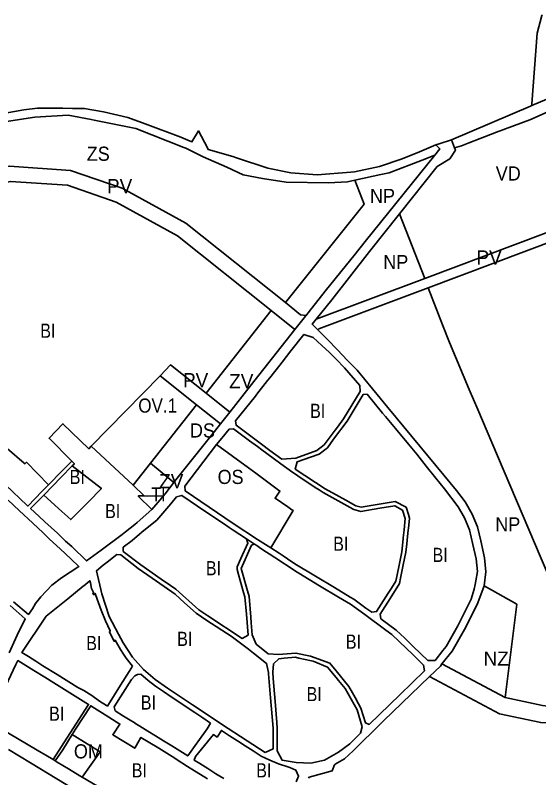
# Model space of a CAD drawing. Extents: x -650451 to -642268, y -1075216 to -1066610.
# Drawn here: x -649869 to -649315, y -1070006 to -1069198 of the extents above; entities that cross this region are included whole.
import ezdxf

# ---------------------------------------------------------------- set-up
doc = ezdxf.new("R2010")
doc.units = 0
doc.header["$LTSCALE"] = 6
doc.layers.add('1', color=7, linetype='Continuous', lineweight=35)
doc.layers.add('2', color=7, linetype='Continuous')
doc.layers.add('3', color=7, linetype='Continuous')

msp = doc.modelspace()

# ---------------------------------------------------------------- linework, layer by layer
at = {"layer": '1'}
for p, q in [((-649403.92, -1069338.26), (-649407.14, -1069329.95)), ((-649435.578, -1069476.772), (-649462.25, -1069408.32)), ((-649240.202, -1069414.528), (-649431.761, -1069486.57)), ((-649788.91, -1069654.4), (-649715.908, -1069579.804)), ((-649677.124, -1069610.681), (-649715.908, -1069579.804)), ((-649641.978, -1069618.226), (-649667.188, -1069598.14)), ((-649677.124, -1069610.681), (-649726.033, -1069672.415)), ((-649677.124, -1069610.681), (-649651.846, -1069630.82)), ((-649788.91, -1069654.4), (-649744.517, -1069695.746)), ((-649732.52, -1069706.92), (-649712.64, -1069707.43)), ((-649615.77, -1069758.32), (-649624.13, -1069752.77)), ((-649350.222, -1069920.873), (-649417.234, -1069885.193)), ((-649829.04, -1069986.55), (-649827.08, -1069987.68))]:
    msp.add_line(p, q, dxfattribs=at)
for points in [[(-649310.915, -1069197.791), (-649311.633, -1069197.958), (-649316.47, -1069216.91), (-649322.09, -1069291.73), (-649322.22, -1069293.54)], [(-648918.889, -1069268.875), (-648924.13, -1069268.21), (-648937.91, -1069266.51), (-648965.8, -1069262.75), (-648968.05, -1069263.06), (-648968.49, -1069260.36), (-649001.3, -1069255.92), (-649056.95, -1069252.55), (-649139.63, -1069248.73), (-649165.62, -1069249.43), (-649202.63, -1069254.4), (-649220.18, -1069257.03), (-649242.5, -1069263.3), (-649267.5, -1069270.41), (-649319.72, -1069292.47), (-649322.22, -1069293.54)], [(-649880.08, -1069301.68), (-649860.14, -1069297.84), (-649845.57, -1069296.39), (-649818.88, -1069296.42), (-649808.63, -1069296.43), (-649796.07, -1069296.44), (-649775.81, -1069300.04), (-649750.13, -1069306.25), (-649731.49, -1069312.69), (-649693.75, -1069327.11), (-649686.58, -1069330.11), (-649682.17, -1069331.96), (-649674.99, -1069320.44), (-649665.55, -1069338.42), (-649665.01, -1069339.92), (-649638.74, -1069347.41), (-649634.73, -1069348.75), (-649601.79, -1069359.74), (-649577.27, -1069364.73), (-649549.48, -1069366.73), (-649513.68, -1069364.1), (-649509.94, -1069363.83), (-649483.27, -1069357.92), (-649459.35, -1069349.91), (-649441.18, -1069342.58), (-649423.76, -1069334.94)], [(-649407.14, -1069329.95), (-649323.61, -1069294.14), (-649322.22, -1069293.54)], [(-649284.695, -1069291.033), (-649321.69, -1069307.61), (-649324.3, -1069308.59), (-649359.48, -1069321.82), (-649389.4, -1069333.35), (-649396.52, -1069336.09), (-649403.92, -1069338.26)], [(-649509.42, -1069372.61), (-649517.17, -1069374.3), (-649537.32, -1069375.23), (-649582.25, -1069374.51), (-649607.18, -1069370.92), (-649627.76, -1069366.8), (-649645.03, -1069358.8), (-649670.23, -1069347.9), (-649688.73, -1069338.7), (-649690.59, -1069337.98), (-649741.5, -1069317.74), (-649785.8, -1069308.94), (-649789, -1069308.31), (-649813.3, -1069303.66), (-649848.62, -1069305.95), (-649882.93, -1069311.1), (-649901.58, -1069316.01), (-649921.54, -1069323.03), (-649922.11, -1069323.35), (-649939.81, -1069333.47), (-649964.53, -1069350.02), (-649987.12, -1069368.03), (-649989.67, -1069375.36), (-649994.38, -1069378.33)], [(-649423.76, -1069334.94), (-649420.28, -1069333.89), (-649407.14, -1069329.95)], [(-649423.76, -1069334.94), (-649419.35, -1069339.35), (-649424.8, -1069346.14)], [(-649561.17, -1069515.83), (-649560.54, -1069515.02), (-649558.71, -1069512.62), (-649556.9, -1069510.24), (-649555.16, -1069508.07), (-649540.81, -1069490.25), (-649513.66, -1069456.53), (-649510.56, -1069452.67), (-649498.47, -1069437.65), (-649424.8, -1069346.14)], [(-649424.8, -1069346.14), (-649438.17, -1069351.27), (-649473.35, -1069364.76), (-649481.92, -1069366.62), (-649509.42, -1069372.61)], [(-649403.92, -1069338.26), (-649403.03, -1069340.66), (-649408.81, -1069349.89), (-649422.19, -1069357.99), (-649462.25, -1069408.32)], [(-649994.329, -1069405.451), (-649977.239, -1069391.714), (-649945.397, -1069375.277), (-649934.363, -1069369.537), (-649875.434, -1069357.751), (-649810.846, -1069362.154), (-649755.971, -1069381.179), (-649688.625, -1069418.156), (-649582.972, -1069502.334)], [(-649994.293, -1069425.949), (-649968.465, -1069405.189), (-649929.015, -1069384.784), (-649874.391, -1069373.859), (-649814.067, -1069377.972), (-649762.488, -1069395.854), (-649697.525, -1069431.522), (-649598.004, -1069510.814)], [(-649582.972, -1069502.334), (-649499.761, -1069397.905), (-649509.42, -1069372.61)], [(-649244.08, -1069404.753), (-649435.578, -1069476.772), (-649550.53, -1069519.68)], [(-649462.25, -1069408.32), (-649493.94, -1069448.14), (-649534.06, -1069499.33), (-649550.53, -1069519.68)], [(-649548.881, -1069530.963), (-649547.733, -1069530.185), (-649431.761, -1069486.57)], [(-649246.81, -1069926.27), (-649312.03, -1069773.33), (-649364.44, -1069650.55), (-649379.32, -1069615.71), (-649388.438, -1069594.296), (-649409.349, -1069544.532), (-649416.52, -1069525.68), (-649431.761, -1069486.57)], [(-649582.972, -1069502.334), (-649566.951, -1069515.099), (-649561.17, -1069515.83)], [(-649572.972, -1069530.758), (-649598.004, -1069510.814), (-649667.188, -1069598.14)], [(-649572.972, -1069530.758), (-649561.91, -1069516.78), (-649561.17, -1069515.83)], [(-649548.881, -1069530.963), (-649549.69, -1069530.14), (-649551.32, -1069528.49), (-649554.83, -1069525), (-649550.53, -1069519.68)], [(-649641.978, -1069618.226), (-649620.45, -1069590.75), (-649572.972, -1069530.758)], [(-649548.881, -1069530.963), (-649538.49, -1069541.54), (-649527.84, -1069552.16), (-649517.81, -1069563.27), (-649507.23, -1069573.85), (-649474.46, -1069613.59), (-649415.12, -1069685.26), (-649401.77, -1069701.47), (-649392.85, -1069713.53), (-649385.25, -1069726.48), (-649379.49, -1069740.04), (-649376.01, -1069754.58), (-649372.2, -1069772.58), (-649370.94, -1069787.45), (-649372.56, -1069802.33)], [(-649963.43, -1069557.91), (-649965.26, -1069541.51), (-649928.48, -1069554.57), (-649925.53, -1069599.38), (-649923.17, -1069623.14), (-649918.35, -1069643.45), (-649917.38, -1069647.56), (-649900.64, -1069636.78), (-649877.82, -1069656.83), (-649859.96, -1069672.53), (-649859.17, -1069673.22), (-649857.49, -1069671.46), (-649833.941, -1069695.24)], [(-649833.941, -1069695.24), (-649840.59, -1069702.06), (-649855.95, -1069717.81), (-649865.16, -1069709.14), (-649871.1, -1069703.42), (-649880.23, -1069694.74), (-649885.41, -1069689.3), (-649891.19, -1069683.08), (-649896.97, -1069676.43), (-649920.45, -1069649.53), (-649924.8, -1069652.19), (-649938.2, -1069644.23), (-649954.38, -1069639.099), (-649957.37, -1069612.18), (-649961.38, -1069576.24), (-649963.43, -1069557.91)], [(-649667.188, -1069598.14), (-649704.646, -1069568.296), (-649715.908, -1069579.804)], [(-649701.211, -1069692.826), (-649700.42, -1069691.8), (-649658.13, -1069638.84), (-649651.846, -1069630.82), (-649641.978, -1069618.226)], [(-649788.91, -1069654.4), (-649791.3, -1069657.21), (-649818.71, -1069630.64), (-649833.38, -1069646.08), (-649809.47, -1069670.13)], [(-649598.57, -1069762.09), (-649589.86, -1069767.82), (-649585.4, -1069770.76), (-649580.74, -1069773.88), (-649573.04, -1069779.03), (-649551.25, -1069792.21), (-649531.16, -1069804.26), (-649514.42, -1069814.33), (-649510.52, -1069816.67), (-649497.72, -1069825.96), (-649496.67, -1069826.73), (-649491.57, -1069830.43), (-649486.47, -1069829.75), (-649474.1, -1069810.19), (-649470.84, -1069805.04), (-649465.96, -1069797.31), (-649462.98, -1069782.13), (-649459.92, -1069766.49), (-649458.47, -1069752.74), (-649458.34, -1069751.45), (-649457.46, -1069743.14), (-649456.2, -1069731.18), (-649459.13, -1069722.33), (-649467.18, -1069717.48), (-649483.01, -1069720.17), (-649503.04, -1069723.6), (-649510.69, -1069721.46), (-649511.41, -1069721.06), (-649527.14, -1069712.38), (-649543.13, -1069703.46), (-649547.21, -1069700.71), (-649551.4, -1069698.28), (-649569.84, -1069685.96), (-649573.47, -1069683.53), (-649575.3, -1069682.31), (-649587.88, -1069673.07), (-649596.03, -1069667.09), (-649608.07, -1069658.25), (-649612.76, -1069654.75), (-649621.22, -1069648.6), (-649637.99, -1069635.89), (-649642.8, -1069636.44), (-649650.45, -1069645.92), (-649655.92, -1069652.68)], [(-649598.57, -1069762.09), (-649612.63, -1069753.21), (-649638.27, -1069736.29), (-649689.24, -1069701.84), (-649689.74, -1069696.69), (-649655.92, -1069652.68)], [(-649598.57, -1069762.09), (-649574.85, -1069722.65), (-649576.19, -1069721.74), (-649580.43, -1069718.83), (-649593.94, -1069709.53), (-649588.84, -1069702.01), (-649614.48, -1069683.04), (-649622.03, -1069677.45), (-649655.92, -1069652.68)], [(-649808.96, -1069675.34), (-649820.64, -1069687.33), (-649838.99, -1069706.15)], [(-649838.99, -1069706.15), (-649819.9, -1069723.61), (-649810.41, -1069732.28), (-649807.66, -1069729.46), (-649792.13, -1069713.65), (-649777.94, -1069699.2), (-649808.96, -1069675.34)], [(-649833.941, -1069695.24), (-649819.98, -1069680.92), (-649809.47, -1069670.13)], [(-649809.47, -1069670.13), (-649806.65, -1069672.97), (-649808.96, -1069675.34)], [(-649701.211, -1069692.826), (-649726.033, -1069672.415), (-649744.517, -1069695.746), (-649732.52, -1069706.92)], [(-649712.64, -1069707.43), (-649710.589, -1069704.99), (-649701.211, -1069692.826)], [(-649724.51, -1069721.57), (-649740.14, -1069735.29), (-649742.73, -1069737.38), (-649752.46, -1069745.26), (-649755.82, -1069747.97), (-649778.22, -1069764.61), (-649793.73, -1069776.02), (-649809.37, -1069760.65), (-649816.01, -1069754.93), (-649824.61, -1069746.74), (-649837.79, -1069734.62), (-649844.43, -1069728.52), (-649853.03, -1069720.56), (-649838.99, -1069706.15)], [(-649732.52, -1069706.92), (-649738.35, -1069706.95), (-649738.93, -1069707.42), (-649724.51, -1069721.57)], [(-649712.64, -1069707.43), (-649714.03, -1069709.09), (-649724.51, -1069721.57)], [(-649876.61, -1069711.74), (-649865.19, -1069722.43), (-649850.55, -1069736.04), (-649839.58, -1069746.41), (-649836.01, -1069749.78), (-649832.79, -1069752.79), (-649821.53, -1069763.36), (-649810.46, -1069773.71), (-649801.78, -1069781.82), (-649820.09, -1069793.86), (-649830.61, -1069801.82), (-649842.02, -1069813.97), (-649847.89, -1069821.12), (-649851.07, -1069826.75), (-649855.38, -1069832.63), (-649871.2, -1069819.33)], [(-649372.56, -1069802.33), (-649379.19, -1069820.24), (-649391.86, -1069846.18), (-649406.53, -1069871.59), (-649417.234, -1069885.193)], [(-649372.56, -1069802.33), (-649338, -1069822), (-649350.222, -1069920.873)], [(-649874.62, -1069823.28), (-649858.72, -1069837.54), (-649867.24, -1069854.58), (-649869.14, -1069858.43), (-649875.76, -1069873.46)], [(-649896.09, -1069946.92), (-649893.38, -1069938.59), (-649882.04, -1069914.43), (-649868.5, -1069885.82), (-649866.41, -1069881.57), (-649849.67, -1069891.96), (-649837.77, -1069899.34), (-649828.29, -1069905.24), (-649819.85, -1069910.47), (-649802.84, -1069921.03), (-649791.59, -1069928.01), (-649811.3, -1069958.77), (-649829.04, -1069986.55)], [(-649417.234, -1069885.193), (-649418.94, -1069887.36), (-649430.515, -1069898.514)], [(-649430.515, -1069898.514), (-649440.39, -1069908.03), (-649479.08, -1069945.53), (-649481, -1069947.32), (-649511.39, -1069977.25), (-649520.6, -1069985.72), (-649530.31, -1069991.5), (-649530.99, -1069991.9), (-649533.61, -1069998.6), (-649557.92, -1070005.19), (-649558.56, -1070006.13)], [(-649289.95, -1069948.146), (-649312.646, -1069947.342), (-649356.458, -1069937.945), (-649430.515, -1069898.514)], [(-649246.81, -1069926.27), (-649278.492, -1069930.573), (-649296.851, -1069931.092), (-649310.738, -1069929.342), (-649350.222, -1069920.873)], [(-649665.65, -1070006.81), (-649686.62, -1069993.68), (-649697.71, -1069986.73), (-649700.31, -1069985.11), (-649717.31, -1069974.46), (-649718.86, -1069973.52), (-649736.15, -1069963.09), (-649742.68, -1069974.48), (-649765.99, -1069960.24), (-649758.44, -1069948.84), (-649773.91, -1069939.18), (-649785.2, -1069932.09), (-649789.24, -1069929.55), (-649805.36, -1069954.4), (-649809.03, -1069960.05)], [(-649829.04, -1069986.55), (-649836.9, -1069981.9), (-649841.71, -1069979.06), (-649846.1, -1069976.46), (-649866.77, -1069964.25), (-649880.59, -1069956.08), (-649881.61, -1069955.48), (-649896.09, -1069946.92)], [(-649809.03, -1069960.05), (-649818.83, -1069976.15), (-649827.08, -1069987.68)], [(-649809.03, -1069960.05), (-649793.23, -1069969.92), (-649779.32, -1069978.36), (-649798.46, -1070005.1)], [(-649648.36, -1070006.72), (-649656.76, -1070001.49), (-649665.41, -1069996.09), (-649673.89, -1069990.8), (-649679.61, -1069987.24), (-649678.38, -1069983.15), (-649659.36, -1069959.96), (-649655.4, -1069962.59), (-649650.89, -1069955.69), (-649642.28, -1069961.25), (-649633.91, -1069966.58), (-649625.54, -1069972.04), (-649617.28, -1069977.4), (-649608.86, -1069982.8), (-649599.73, -1069987.22), (-649590.31, -1069991.11), (-649580.49, -1069994.24), (-649578.24, -1069994.75), (-649571.92, -1069997.84), (-649569.16, -1070004.08), (-649571.63, -1070009.97)], [(-649784.87, -1070116.76), (-649791.31, -1070051.51), (-649797.45, -1070023.77), (-649853.14, -1069989.98), (-649876.31, -1069975.93)], [(-649827.08, -1069987.68), (-649824.68, -1069989.13), (-649812.68, -1069996.37), (-649800.8, -1070003.61), (-649798.46, -1070005.1)], [(-649798.46, -1070005.1), (-649782.14, -1070014.82), (-649771.1, -1070021.4), (-649761.23, -1070027.28), (-649748.63, -1070034.78), (-649736.61, -1070041.95), (-649721.11, -1070051.18)]]:
    msp.add_lwpolyline(points, dxfattribs=at)
for points in [[(-649504.13, -1069590.29), (-649503.96, -1069596.41), (-649521.41, -1069625.54), (-649527.86, -1069634.15), (-649530.38, -1069637.51), (-649538.88, -1069648.86), (-649541.9, -1069652.83), (-649549.89, -1069659.08), (-649572.19, -1069667.23), (-649586.9, -1069668.35), (-649599.56, -1069658.94), (-649608.47, -1069652.31), (-649635.32, -1069632.31), (-649635.79, -1069627.61), (-649614.92, -1069601.33), (-649613.24, -1069599.22), (-649601.93, -1069584.83), (-649599.67, -1069581.96), (-649589, -1069568.4), (-649586.52, -1069565.26), (-649577.23, -1069553.51), (-649563.47, -1069535.97), (-649553.55, -1069539.1), (-649544.41, -1069547.61), (-649536.42, -1069555.23), (-649533.59, -1069557.95), (-649529.38, -1069562.33), (-649520.65, -1069571.39)], [(-649481.85, -1069837.49), (-649465.66, -1069849.25), (-649456.68, -1069857.94), (-649452.73, -1069861.77), (-649447.59, -1069866.74), (-649432.15, -1069881.68), (-649424.49, -1069881.55), (-649416.16, -1069870.9), (-649412.81, -1069866.61), (-649400.37, -1069844.85), (-649391.86, -1069827.73), (-649390.22, -1069824.44), (-649386.35, -1069816.65), (-649383.03, -1069805.94), (-649382.09, -1069801.03), (-649381.3, -1069796.95), (-649379.44, -1069787.31), (-649381.08, -1069773.81), (-649384.42, -1069758.46), (-649388, -1069742.95), (-649393.34, -1069730.48), (-649400.13, -1069718.65), (-649414.65, -1069699.67), (-649423.85, -1069688.16), (-649433.94, -1069675.54), (-649443.93, -1069663.04), (-649452.67, -1069652.46), (-649466.49, -1069635.74), (-649476.97, -1069623.09), (-649480.13, -1069619.29), (-649496.64, -1069599.37), (-649500.74, -1069599.67), (-649517.58, -1069627.87), (-649531.97, -1069647.13), (-649538.67, -1069656.09), (-649547.5, -1069662.89), (-649556.5, -1069666), (-649570.76, -1069670.92), (-649572.71, -1069678.6), (-649540.9, -1069699.56), (-649526.03, -1069707.8), (-649519, -1069711.69), (-649508.58, -1069717.46), (-649502.78, -1069718.99), (-649492.29, -1069717.22), (-649466.72, -1069713.09), (-649455.35, -1069719.07), (-649452.85, -1069726.85), (-649451.61, -1069730.7), (-649452.82, -1069741.74), (-649452.98, -1069743.23), (-649454.15, -1069753.86), (-649454.58, -1069758.04), (-649455.48, -1069766.82), (-649458.18, -1069779.97), (-649461.12, -1069794.37), (-649462.27, -1069799.98), (-649472.23, -1069815.69), (-649482.76, -1069832.31)], [(-649624.13, -1069752.77), (-649638.47, -1069743.29), (-649642.67, -1069740.51), (-649648.77, -1069736.4), (-649667.21, -1069723.97), (-649692.94, -1069706.59), (-649698.4, -1069708.05), (-649704.35, -1069715.63), (-649715.02, -1069727.82), (-649719.34, -1069732.68), (-649724.08, -1069736.65), (-649735.11, -1069745.55), (-649737.48, -1069747.71), (-649745.54, -1069754.45), (-649754.86, -1069761.52), (-649754.81, -1069765.98), (-649736.33, -1069780.31), (-649714.7, -1069795.26), (-649704.9, -1069802.03), (-649699.2, -1069805.97), (-649674.9, -1069827.98), (-649665.24, -1069834.29), (-649628.84, -1069858.16), (-649622.59, -1069854.57), (-649624.41, -1069832.54), (-649625.93, -1069814.2), (-649627.32, -1069809.45), (-649632.92, -1069790.29), (-649634.34, -1069785.22), (-649634.16, -1069782.25), (-649630.16, -1069773.35), (-649622.88, -1069757.17)], [(-649615.77, -1069758.32), (-649617.2, -1069758.73), (-649618.9, -1069759.21), (-649630.06, -1069784), (-649623.17, -1069807.62), (-649621.45, -1069813.7), (-649619.67, -1069835.54), (-649619.18, -1069841.57), (-649618.14, -1069854.2), (-649614.13, -1069864.19), (-649601.24, -1069874.63), (-649590.54, -1069875.17), (-649572.04, -1069873.64), (-649556.34, -1069876.76), (-649535.87, -1069884.4), (-649529.19, -1069892.49), (-649515.73, -1069909.12), (-649512, -1069915.92), (-649509.37, -1069920.63), (-649505.57, -1069927.43), (-649503.09, -1069931.88), (-649498.31, -1069947.71), (-649494.21, -1069949.24), (-649461.9, -1069917.81), (-649435.92, -1069892.55), (-649436.68, -1069886.33), (-649448.62, -1069874.75), (-649454.84, -1069868.73), (-649470.2, -1069853.95), (-649476.59, -1069849.27), (-649499.09, -1069832.95), (-649514.27, -1069822), (-649522.75, -1069816.79), (-649526.98, -1069814.27), (-649546.98, -1069802.34), (-649568.97, -1069789.13), (-649572.56, -1069786.77), (-649573.95, -1069785.85), (-649593.35, -1069773.13), (-649594.39, -1069772.44), (-649600.44, -1069768.45), (-649605.92, -1069764.82), (-649610.42, -1069761.85), (-649613.52, -1069759.81)], [(-649604.47, -1069979.12), (-649596.21, -1069975.19), (-649596.16, -1069953.17), (-649598.8, -1069921.11), (-649600.84, -1069895.75), (-649600.95, -1069894.35), (-649603.07, -1069884.55), (-649616.91, -1069873.65), (-649622.23, -1069869.63), (-649640.4, -1069855.89), (-649666.35, -1069838.99), (-649677.77, -1069831.41), (-649689.91, -1069820.29), (-649699.97, -1069811.12), (-649711.46, -1069803.04), (-649724.07, -1069794.29), (-649739.07, -1069783.89), (-649757.58, -1069769.49), (-649761.65, -1069769.03), (-649772.03, -1069777.4), (-649775.95, -1069780.49), (-649783.06, -1069786.34), (-649777.66, -1069810.91), (-649769.8, -1069835.04), (-649760.01, -1069853.44), (-649754.99, -1069862.86), (-649745.11, -1069877.95), (-649733.47, -1069890.89), (-649721.21, -1069901.48), (-649707.97, -1069910.82), (-649681.33, -1069928.59), (-649655.41, -1069945.95), (-649650.71, -1069948.99), (-649623.63, -1069966.47)], [(-649744.96, -1069887.41), (-649751.78, -1069879), (-649754.62, -1069874.88), (-649757.6, -1069869.84), (-649763.5, -1069859.88), (-649764.38, -1069861.35), (-649769.41, -1069851.3), (-649768.64, -1069850.13), (-649773.77, -1069839.59), (-649778.39, -1069828.25), (-649782.64, -1069816.56), (-649784.65, -1069810.49), (-649785.53, -1069811.77), (-649787.15, -1069810.8), (-649786.3, -1069809.39), (-649788.38, -1069805.21), (-649789.36, -1069799.27), (-649790.12, -1069797.1), (-649796.55, -1069802.29), (-649797.28, -1069802.89), (-649813.72, -1069816.17), (-649836.32, -1069834.43), (-649862.16, -1069873.05), (-649855.3, -1069877.34), (-649847.61, -1069882.16), (-649839.86, -1069887.01), (-649824.69, -1069896.51), (-649803.12, -1069910.01), (-649796.77, -1069913.29), (-649788.29, -1069918.61), (-649779.98, -1069924.5), (-649772.73, -1069929.04), (-649771.56, -1069929.77), (-649770.51, -1069928.12), (-649757.91, -1069907.75), (-649748.54, -1069893.26)], [(-649503.47, -1069958.37), (-649515.02, -1069969.68), (-649526.89, -1069978.77), (-649541.74, -1069987.29), (-649556.01, -1069990.26), (-649571.62, -1069989.64), (-649586.41, -1069987.18), (-649591.64, -1069977.21), (-649591.73, -1069953.11), (-649592.17, -1069947.15), (-649593.96, -1069925.06), (-649595.95, -1069900.53), (-649596.47, -1069894.05), (-649595.69, -1069885.09), (-649590.12, -1069879.65), (-649584.34, -1069879.16), (-649572.55, -1069878.15), (-649568.82, -1069878.92), (-649555.46, -1069881.92), (-649553.51, -1069882.36), (-649538.38, -1069888.45), (-649529.25, -1069899.62), (-649526.7, -1069902.73), (-649521.57, -1069909.02), (-649519.83, -1069911.16), (-649507.16, -1069933.77), (-649501.79, -1069951.73)], [(-649662.27, -1069948.06), (-649665.91, -1069953.82), (-649675.74, -1069967.55), (-649676.89, -1069969.17), (-649686.5, -1069982.61), (-649695.07, -1069977.29), (-649703.49, -1069972.05), (-649712.04, -1069966.74), (-649720.51, -1069961.49), (-649728.89, -1069956.28), (-649737.39, -1069951), (-649740.84, -1069948.86), (-649742.41, -1069947.88), (-649742.67, -1069947.72), (-649745.9, -1069945.71), (-649754.49, -1069940.38), (-649763.51, -1069934.78), (-649764.51, -1069930.51), (-649746.23, -1069901.75), (-649742.67, -1069897.87), (-649739.88, -1069896.48), (-649736.19, -1069896.14), (-649728.49, -1069902.56), (-649720.67, -1069908.84), (-649712.27, -1069914.45), (-649704.09, -1069920.03), (-649694.99, -1069926.04), (-649687.28, -1069931.19), (-649679.11, -1069936.64), (-649670.63, -1069942.35)]]:
    msp.add_lwpolyline(points, close=True, dxfattribs=at)

# ---------------------------------------------------------------- texts
at = {"layer": '2'}
for s, width, p in [('BI', 0.85, (-649556.927, -1069624.458)), ('OS', 0.95, (-649654.89, -1069694.48)), ('TI', 0.85, (-649725.23, -1069712.97)), ('BI', 0.85, (-649774.094, -1069730.661)), ('BI', 0.85, (-649532.47, -1069765.269)), ('BI', 0.85, (-649427.232, -1069777.127)), ('BI', 0.85, (-649667.352, -1069791.208)), ('BI', 0.85, (-649697.738, -1069866.061)), ('BI', 0.85, (-649519.13, -1069869.025)), ('BI', 0.85, (-649794.082, -1069870.507)), ('BI', 0.85, (-649560.632, -1069924.608)), ('BI', 0.85, (-649736.276, -1069933.502)), ('BI', 0.85, (-649833.361, -1069945.359)), ('OM', 0.95, (-649807.12, -1069985.28)), ('BI', 0.85, (-649745.91, -1070005.389)), ('BI', 0.85, (-649613.992, -1070005.389))]:
    msp.add_text(s, height=15, dxfattribs=dict(at, width=width)).set_placement(p)
msp.add_text('NZ', height=15, dxfattribs=at).set_placement((-649373.219, -1069887.044))
at = {"layer": '3'}
for s, width, p in [('ZS', 0.95, (-649793.5, -1069352.034)), ('VD', 0.95, (-649360.28, -1069372.935)), ('NP', 0.95, (-649493.477, -1069396.771)), ('NP', 0.95, (-649479.392, -1069466.822)), ('BI', 0.85, (-649842.734, -1069539.561)), ('OV.1', 0.9, (-649738.94, -1069618.886)), ('DS', 0.95, (-649684.17, -1069645.237)), ('BI', 0.85, (-649811.596, -1069694.509)), ('NP', 0.95, (-649360.786, -1069744.806))]:
    msp.add_text(s, height=15, dxfattribs=dict(at, width=width)).set_placement(p)
for s, p in [('PV', (-649772.077, -1069386.355)), ('PV', (-649380.728, -1069462.008)), ('PV', (-649691.587, -1069591.983)), ('ZV', (-649642.653, -1069592.945)), ('ZV', (-649716.779, -1069698.946))]:
    msp.add_text(s, height=15, dxfattribs=at).set_placement(p)

doc.saveas('drawing.dxf')
